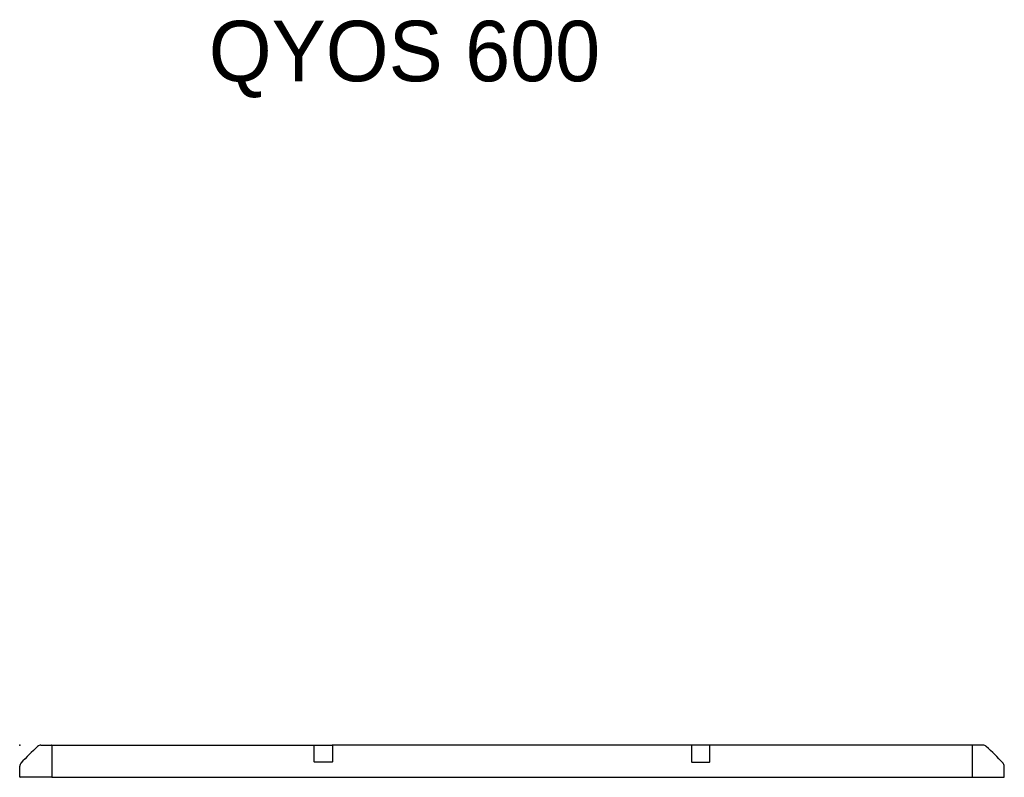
# Model space of a CAD drawing. Header units: metres. Extents: x 15.7 to 54.8, y -39.7 to 1.1.
# Tile 418 of 500: x 35.3 to 37.8, y -1.9 to 0. Entities that reach past the tile are written whole.
import ezdxf

# ---------------------------------------------------------------- set-up
doc = ezdxf.new("R2010")
doc.units = ezdxf.units.M
doc.header["$MEASUREMENT"] = 0
for name, color, linetype in [('2D', 252, 'Continuous'), ('72_EGR_BASE_TEXT', 7, 'Continuous'), ('PUNTO', 1, 'Continuous')]:
    doc.layers.add(name, color=color, linetype=linetype)
doc.styles.add('X3G_ENTITY_D4E4', font='txt', dxfattribs={"height": 0.15})

# ---------------------------------------------------------------- blocks, each defined once
blk = doc.blocks.new('2D_QYOS_600')
for p, q in [((0.0527, 0), (0.0785, 0)), ((0.0785, 0), (0.7307, 0)), ((0.731, 0.0001), (0.774, 0.0001)), ((0.731, 0.0001), (0.731, 0.0001)), ((1.666, 0.0001), (0.774, 0.0001)), ((1.709, 0.0001), (1.666, 0.0001)), ((1.709, 0.0001), (1.709, 0.0001)), ((2.3615, 0), (1.7093, 0)), ((2.3873, 0), (2.3615, 0)), ((0.08, -0.0015), (0.08, -0.0795)), ((0.73, -0.0416), (0.73, -0.0009)), ((0.73, -0.0416), (0.73, -0.0009)), ((0.775, -0.0009), (0.775, -0.0416)), ((0.775, -0.0009), (0.775, -0.0416)), ((1.665, -0.0009), (1.665, -0.0416)), ((1.665, -0.0009), (1.665, -0.0416)), ((1.71, -0.0416), (1.71, -0.0009)), ((1.71, -0.0416), (1.71, -0.0009)), ((2.36, -0.0015), (2.36, -0.0795)), ((0.774, -0.0426), (0.731, -0.0426)), ((0.731, -0.0426), (0.731, -0.0426)), ((1.666, -0.0426), (1.709, -0.0426)), ((1.709, -0.0426), (1.709, -0.0426)), ((0, -0.0785), (0, -0.0527)), ((2.44, -0.0785), (2.44, -0.0527)), ((0.0795, -0.08), (0.0015, -0.08)), ((0.0795, -0.08), (2.3605, -0.08)), ((2.3605, -0.08), (2.4385, -0.08))]:
    blk.add_line(p, q)
for centre, radius, start, end in [((0.0527, -0.012), 0.012, 90, 132.8785), ((0.0785, -0.0015), 0.0015, 360, 90), ((0.731, -0.0009), 0.001, 90, 180), ((0.731, -0.0009), 0.001, 90, 180), ((0.774, -0.0009), 0.001, 360, 90), ((0.774, -0.0009), 0.001, 0, 90), ((1.666, -0.0009), 0.001, 90, 180), ((1.666, -0.0009), 0.001, 90, 180), ((1.709, -0.0009), 0.001, 0, 90), ((1.709, -0.0009), 0.001, 0, 90), ((2.3615, -0.0015), 0.0015, 90, 180), ((2.3873, -0.012), 0.012, 47.1215, 90), ((0.5816, -0.5816), 0.7893, 132.8785, 137.1215), ((1.8584, -0.5816), 0.7893, 42.8785, 47.1215), ((0.012, -0.0527), 0.012, 137.1215, 180), ((0.731, -0.0416), 0.001, 180, 270), ((0.731, -0.0416), 0.001, 180, 270), ((0.774, -0.0416), 0.001, 270, 0), ((0.774, -0.0416), 0.001, 270, 360), ((1.666, -0.0416), 0.001, 180, 270), ((1.666, -0.0416), 0.001, 180, 270), ((1.709, -0.0416), 0.001, 270, 0), ((1.709, -0.0416), 0.001, 270, 0), ((2.428, -0.0527), 0.012, 0, 42.8785), ((0.0015, -0.0785), 0.0015, 180, 270), ((0.0795, -0.0795), 0.0005, 270, 0), ((2.3605, -0.0795), 0.0005, 180, 270), ((2.4385, -0.0785), 0.0015, 270, 0)]:
    blk.add_arc(centre, radius, start, end)

msp = doc.modelspace()

# ---------------------------------------------------------------- linework, layer by layer
at = {"layer": 'PUNTO'}
msp.add_point((35.3192, -1.7968), dxfattribs=at)

# ---------------------------------------------------------------- block references
at = {"layer": '2D'}
msp.add_blockref('2D_QYOS_600', (35.3192, -1.7968), dxfattribs=at)

# ---------------------------------------------------------------- texts
at = {"layer": '72_EGR_BASE_TEXT', "color": 1, "true_color": 0xff0000, "insert": (36.2728, -0.0018), "char_height": 0.15, "attachment_point": 2, "style": 'X3G_ENTITY_D4E4'}
msp.add_mtext('QYOS 600', dxfattribs=at)

doc.saveas('drawing.dxf')
